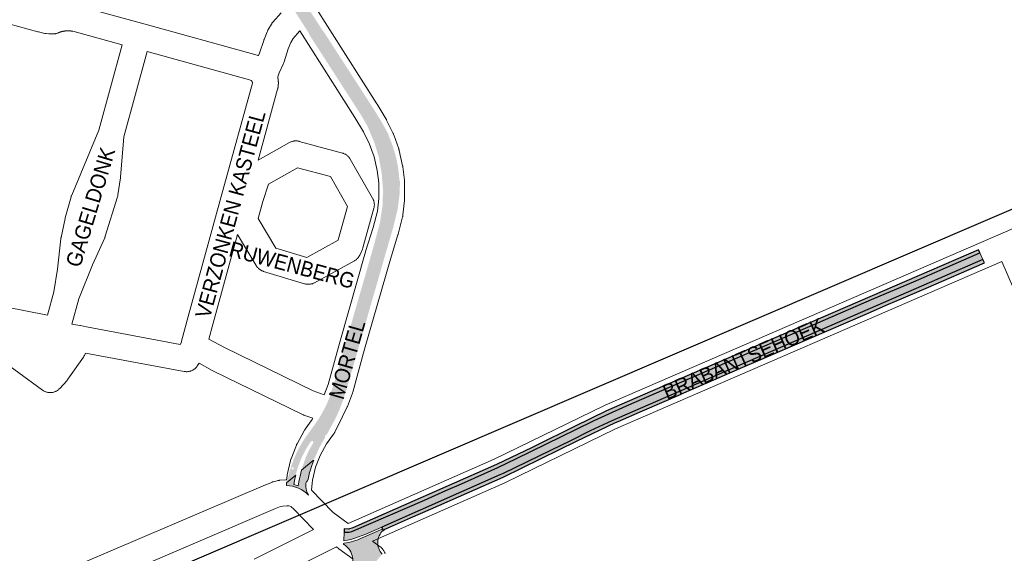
# Paper-space layout 'Layout1' of a CAD drawing. Header units: metres. Extents: x 123097 to 144122, y 392739 to 407589.
# Tile 497 of 510: x 139018 to 139513, y 402186 to 402455. Entities that reach past the tile are written whole.
import ezdxf
from ezdxf.enums import TextEntityAlignment as Align

# ---------------------------------------------------------------- set-up
doc = ezdxf.new("R2010")
doc.units = ezdxf.units.M
doc.header["$MEASUREMENT"] = 0
for name, color, linetype, lineweight in [('gs-anno-wegen algemeen tekst', 7, 'Continuous', 0), ('gs-knt-spoorlijn', 7, 'Continuous', 30), ('gs-knt-wegen algemeen', 7, 'Continuous', 0), ('ir-ARC-asfalt-hoofdwegen-te inspecteren', 5, 'Continuous', 0), ('ir-ARC-fietspaden naastliggend- te inspecteren', 1, 'Continuous', 0)]:
    doc.layers.add(name, color=color, linetype=linetype, lineweight=lineweight)
doc.styles.add('Style-Arial', font='arial.ttf')

psp = doc.layouts.get("Layout1")

# ---------------------------------------------------------------- hatches: boundary and pattern name
at = {"layer": 'ir-ARC-asfalt-hoofdwegen-te inspecteren', "linetype": 'Continuous', "lineweight": 13}
h = psp.add_hatch(color=5, dxfattribs=at)
h.paths.add_polyline_path([(139200.183, 402372.853, 0.2923704), (139200.161, 402373.121), (139199.825, 402377.318), (139198.356, 402385.522), (139196.187, 402392.624), (139192.881, 402400.581), (139189.896, 402405.93), (139187.363, 402409.869, 0.3714798), (139187.186, 402410.144), (139163.167, 402447.49), (139163.361, 402447.641), (139162.68, 402448.673), (139152.748, 402464.096), (139152.415, 402464.604), (139152.258, 402464.503), (139110.89, 402528.85, 0.5907761), (139110.66, 402529.223), (139106.473, 402537.255), (139102.868, 402545.636), (139099.884, 402554.14), (139097.559, 402562.921), (139096.175, 402569.777), (139094.915, 402578.632), (139094.388, 402588.169), (139094.705, 402597.668), (139095.419, 402606.955), (139095.621, 402608.15, 0.2452563), (139095.66, 402608.378), (139096.905, 402615.736), (139098.959, 402624.383), (139100.553, 402629.051, 0.3112435), (139100.645, 402629.32), (139102.185, 402633.831, 0.1939099), (139099.64, 402638.382), (139098.957, 402638.628), (139096.72, 402639.66), (139099.324, 402645.373), (139101.402, 402644.73), (139102.765, 402644.366, 0.3369308), (139107.026, 402646.431), (139107.74, 402647.453), (139108.622, 402648.228), (139112.003, 402654.283), (139115.912, 402660.299), (139120.286, 402666.356), (139125.012, 402672.121), (139129.926, 402677.483), (139134.703, 402682.109), (139136.105, 402683.401), (139138.521, 402685.858), (139139.497, 402687.036), (139143.591, 402690.845, 0.0202709), (139153.179, 402701.071), (139153.316, 402701.031), (139153.718, 402701.498, 0.010093), (139161.224, 402710.551), (139161.776, 402711.218), (139161.674, 402711.397, 0.0244106), (139170.628, 402723.527), (139170.74, 402723.608), (139170.88, 402723.572), (139173.169, 402726.992), (139176.986, 402732.87), (139178.708, 402735.605), (139178.492, 402735.782, 0.0179411), (139186.962, 402751.006), (139187.276, 402751.046), (139187.5, 402751.433, 0.0212062), (139192.849, 402762.531, 0.0500573), (139200.296, 402784.427), (139200.418, 402784.469), (139200.524, 402784.856, 0.0241345), (139202.924, 402796.501), (139202.993, 402796.897), (139202.788, 402796.946, 0.0789651), (139202.952, 402837.774, 0.028308), (139199.727, 402853.007, 0.1249649), (139199.695, 402853.126, 0.0279093), (139194.837, 402867.689, 0.2287331), (139194.757, 402867.891, 0.0221159), (139189.756, 402878.985, 0.1702225), (139189.681, 402879.132, 0.0059661), (139188.162, 402882.044, 0.0922213), (139157.516, 402919.986, 0.0651193), (139134.071, 402936.009), (139123.856, 402941.329), (139072.341, 402965.912), (139072.089, 402966.223), (139061.146, 402971.436), (139041.788, 402980.657, 0.3540182), (139035.158, 402978.992), (139034.9, 402978.401), (139034.681, 402977.901), (139033.707, 402976.093), (139028.792, 402978.414), (139029.469, 402979.965), (139029.655, 402980.358), (139029.81, 402980.764, 0.2742805), (139028.602, 402986.474), (139027.517, 402987.185), (139025.804, 402988.042), (139023.051, 402989.178), (139020.464, 402989.981), (139023.382, 402996.296), (139024.789, 402995.752), (139027.36, 402994.671), (139037.617, 402989.721), (139037.739, 402989.684), (139037.815, 402989.759), (139132.142, 402944.695, -0.0107832), (139143.497, 402938.754, -0.0340785), (139155.946, 402931.442, -0.0232819), (139167.996, 402922.626, -0.0337697), (139178.776, 402912.444, -0.0233775), (139188.52, 402900.923, -0.0302146), (139196.603, 402888.848, -0.0313399), (139203.616, 402875.013, -0.0358332), (139208.573, 402861.652, -0.0395855), (139212.282, 402846.702, -0.0296728), (139214.144, 402831.862, -0.0297061), (139214.321, 402816.682), (139213.972, 402812.094), (139213.679, 402809.173), (139213.255, 402806.107), (139212.473, 402801.341), (139211.959, 402798.133), (139211.666, 402796.656), (139210.789, 402792.952), (139209.815, 402789.14, -0.0211881), (139204.192, 402772.827), (139204.304, 402772.686, -0.0178461), (139197.726, 402756.982), (139196.65, 402754.683, -0.013141), (139190.693, 402742.897, -0.0360356), (139171.257, 402712.323), (139171.127, 402712.355), (139171.017, 402712.206, -0.0200126), (139160.116, 402698.591), (139159.887, 402698.321), (139159.969, 402698.227, -0.0229736), (139144.803, 402682.194), (139141.021, 402678.698), (139140.911, 402678.712), (139140.316, 402678.085), (139140.559, 402677.764), (139139.709, 402676.948), (139136.813, 402674.105), (139136.532, 402674.39), (139135.997, 402673.865), (139136.277, 402673.579), (139136.545, 402673.842, 0.0372595), (139125.122, 402660.326), (139125.122, 402660.325), (139124.799, 402660.56), (139124.358, 402659.954), (139124.682, 402659.719), (139124.902, 402660.022, 0.0369092), (139115.702, 402645.114), (139115.704, 402645.113), (139115.349, 402645.299), (139115.002, 402644.634), (139115.356, 402644.449), (139115.53, 402644.781), (139114.152, 402642.058, 0.0267266), (139109.4, 402630.897), (139108.654, 402628.565), (139108.273, 402628.687), (139108.045, 402627.973), (139108.423, 402627.852, 0.0338712), (139104.143, 402610.992), (139104.144, 402610.992), (139103.751, 402611.064), (139103.614, 402610.327), (139104.008, 402610.254), (139104.076, 402610.623, 0.0401212), (139102.383, 402593.218), (139101.985, 402593.227), (139101.969, 402592.477), (139102.369, 402592.468, 0.0362024), (139103.28, 402575.162), (139103.281, 402575.162), (139102.884, 402575.114), (139102.975, 402574.369), (139103.373, 402574.418), (139103.371, 402574.418, 0.0414535), (139106.858, 402557.43), (139106.859, 402557.43), (139106.475, 402557.318), (139106.685, 402556.598), (139107.069, 402556.71), (139106.964, 402557.07, 0.0332493), (139113.003, 402540.771), (139113.004, 402540.771), (139112.639, 402540.608), (139112.945, 402539.923), (139113.31, 402540.087), (139113.157, 402540.429), (139114.68, 402537.316), (139116.886, 402532.188), (139120.072, 402526.727), (139120.367, 402526.17), (139120.597, 402526.322), (139162.555, 402461.1), (139162.452, 402460.968), (139162.999, 402460.222), (139170.024, 402449.321), (139171.301, 402447.576), (139195.602, 402409.936), (139199.952, 402402.91), (139203.485, 402396.404), (139203.266, 402396.294), (139203.305, 402396.225, -0.0928612), (139208.725, 402373.676), (139208.726, 402373.529), (139208.984, 402373.563), (139208.89, 402367.324), (139207.837, 402359.247), (139205.881, 402351.026), (139202.327, 402338.763), (139182.272, 402269.093), (139180.45, 402263.236), (139178.758, 402258.787), (139177.698, 402256.35), (139176.585, 402253.954), (139174.332, 402249.741), (139172.361, 402246.146), (139171.942, 402245.454), (139171.6, 402245.661), (139171.212, 402245.019), (139171.554, 402244.812), (139171.748, 402245.133), (139168.456, 402239.219), (139165.856, 402233.468), (139165.492, 402233.632), (139165.183, 402232.949), (139165.45, 402232.829), (139159.55, 402227.915, -0.0231958), (139161.701, 402234.359, -0.038131), (139164.285, 402239.757), (139165.325, 402241.471, 0.2055184), (139165.438, 402242.219), (139165.254, 402242.641), (139164.748, 402242.639, 0.1940099), (139164.103, 402242.235), (139163, 402240.564, 0.031909), (139160.01, 402235.078, 0.0532273), (139156.607, 402225.464), (139152.027, 402221.65), (139152.082, 402222.775), (139152.19, 402222.867), (139152.27, 402222.991), (139152.739, 402224.147), (139152.769, 402224.14), (139152.892, 402224.655), (139152.911, 402224.728, -0.1075421), (139163.198, 402246.751), (139165.453, 402249.873), (139165.456, 402249.87), (139165.896, 402250.478), (139165.892, 402250.481), (139166.575, 402251.426, 0.0627139), (139174.088, 402265.736), (139173.78, 402265.799), (139175.17, 402269.573), (139175.724, 402271.338), (139175.733, 402271.335), (139175.836, 402271.696), (139176.176, 402272.89), (139176.256, 402272.868), (139195.763, 402340.521), (139198.984, 402352.523), (139200.263, 402361.206), (139200.491, 402369.004)])
h.paths.add_polyline_path([(139178.634, 402907.094), (139178.144, 402907.662), (139178.448, 402907.923), (139178.937, 402907.355)], flags=16)
h.paths.add_polyline_path([(139206.61, 402855.201), (139206.424, 402855.927), (139206.811, 402856.027), (139206.998, 402855.3)], flags=16)
h.paths.add_polyline_path([(139210.193, 402835.083), (139210.111, 402835.829), (139210.509, 402835.872), (139210.59, 402835.127)], flags=16)
h.paths.add_polyline_path([(139154.647, 402228.37), (139154.647, 402229.37), (139155.647, 402229.37), (139155.647, 402228.37)], flags=16)
h.paths.add_polyline_path([(139101.974, 402640.607), (139101.974, 402641.607), (139102.974, 402641.607), (139102.974, 402640.607)], flags=16)
h.paths.add_polyline_path([(139174.045, 402911.906, 0.9671782), (139172.604, 402910.482), (139175.274, 402907.477, -0.0364506), (139187.258, 402891.038, -0.0727411), (139203.14, 402854.878, -0.0702365), (139208.223, 402816.018), (139208.067, 402810.835, 0.9315424), (139210.055, 402810.751), (139210.447, 402815.977), (139210.44, 402815.677), (139210.84, 402815.667), (139210.858, 402816.417), (139210.458, 402816.427), (139210.52, 402818.961), (139210.562, 402822.121), (139210.561, 402825.885), (139210.484, 402829.874), (139210.406, 402831.833), (139210.297, 402833.707), (139210.152, 402835.446), (139209.788, 402838.78), (139209.376, 402841.886), (139208.901, 402844.858), (139208.347, 402847.792), (139207.698, 402850.782), (139206.938, 402853.924), (139206.512, 402855.581), (139205.676, 402858.661), (139204.832, 402861.521), (139203.948, 402864.246), (139202.992, 402866.921), (139201.93, 402869.631), (139200.731, 402872.462), (139200.099, 402873.885), (139200.218, 402873.631), (139200.58, 402873.8), (139200.262, 402874.479), (139199.9, 402874.309), (139198.575, 402877.136), (139197.092, 402880.066), (139195.588, 402882.842), (139194.035, 402885.562), (139189.937, 402892.44), (139190.279, 402892.644), (139189.895, 402893.288), (139189.551, 402893.083), (139189.668, 402892.887), (139188.937, 402894.064), (139188.153, 402895.239), (139187.366, 402896.344), (139185.713, 402898.515), (139183.264, 402901.622), (139180.859, 402904.507), (139178.384, 402907.383)], flags=16)
psp.add_hatch(color=5, dxfattribs=at).paths.add_polyline_path([(139502.015, 402333.927), (139500.492, 402337.372), (139467.116, 402322.662), (139447.217, 402314.262), (139397.506, 402292.781), (139391.193, 402289.957), (139322.953, 402260.326), (139314.008, 402256.259), (139306.63, 402252.982), (139297.48, 402248.374), (139267.628, 402233.762), (139258.222, 402229.308), (139239.904, 402221.036), (139231.994, 402217.727), (139221.41, 402212.946), (139184.868, 402197.136), (139183.399, 402196.813), (139180.915, 402196.813), (139180.744, 402192.347), (139182.653, 402192.692), (139184.302, 402193.116), (139185.857, 402193.658), (139188.129, 402194.412), (139191.836, 402195.732), (139199.84, 402199.269), (139259.287, 402225.544), (139260.891, 402226.303), (139284.725, 402237.785), (139294.667, 402242.787), (139304.68, 402247.796), (139315.459, 402252.805)], flags=0)
psp.add_hatch(color=5, dxfattribs=at).paths.add_polyline_path([(139156.192, 402223.552), (139155.637, 402220.734), (139157.805, 402220.091), (139158.154, 402222.079, -0.020489), (139159.55, 402227.915), (139165.45, 402232.829), (139165.548, 402232.784), (139165.639, 402232.986), (139165.656, 402233), (139164.667, 402230.291), (139163.795, 402227.697), (139163.547, 402226.807), (139162.787, 402223.511), (139162.423, 402222.308), (139162.373, 402222.261), (139162.291, 402222.269), (139162.093, 402222.372), (139161.956, 402222.474, 0.1490226), (139162.263, 402217.059, 0.0516258), (139163.106, 402215.34, 0.2059307), (139151.958, 402220.238), (139152.027, 402221.65), (139156.607, 402225.464, 0.0101828)])
at = {"layer": 'ir-ARC-asfalt-hoofdwegen-te inspecteren', "linetype": 'Continuous', "lineweight": 13, "extrusion": (0, 0, -1)}
psp.add_hatch(color=5, dxfattribs=at).paths.add_polyline_path([(-139181.092, 401986.785), (-139172.925, 401984.847, -0.0772897), (-139175.198, 401998.224, -0.0095183), (-139175.152, 401999.532), (-139175.151, 401999.532), (-139175.55, 401999.556), (-139175.506, 402000.304), (-139175.107, 402000.281), (-139175.123, 402000, -0.0613888), (-139173.561, 402008.08), (-139171.468, 402013.62), (-139171.102, 402014.59), (-139167.362, 402024.489), (-139165.127, 402030.408), (-139162.025, 402038.618), (-139162.394, 402038.757), (-139162.129, 402039.459), (-139161.76, 402039.32), (-139156.306, 402053.76), (-139155.452, 402056.022), (-139155.819, 402056.16), (-139155.554, 402056.862), (-139155.187, 402056.723), (-139147.802, 402076.272), (-139148.176, 402076.413), (-139147.911, 402077.115), (-139147.537, 402076.974), (-139139.722, 402097.661), (-139137.44, 402103.703, 0.0626875), (-139135.365, 402112.269), (-139135.234, 402113.736), (-139135.627, 402113.758), (-139135.587, 402114.506), (-139135.195, 402114.485), (-139135.151, 402115.48, 0.0478226), (-139135.551, 402120.5, 0.0838535), (-139139.164, 402131.286), (-139139.511, 402131.094), (-139139.875, 402131.75), (-139139.525, 402131.944), (-139139.289, 402131.518, 0.11126), (-139149.187, 402142.807), (-139154.343, 402147.231), (-139154.604, 402146.928), (-139155.172, 402147.418), (-139154.912, 402147.719), (-139155.321, 402148.07), (-139163.681, 402155.68), (-139169.371, 402161.24), (-139170.43, 402162.372), (-139170.721, 402162.1), (-139171.233, 402162.648), (-139170.941, 402162.921), (-139176.881, 402169.27), (-139181.266, 402174.437), (-139181.569, 402174.179), (-139182.055, 402174.751), (-139181.75, 402175.01), (-139183.051, 402176.54, -0.4582262), (-139180.933, 402190.498), (-139180.677, 402190.613), (-139180.694, 402191.055), (-139181.048, 402191.243, -0.0754316), (-139189.967, 402193.909), (-139197.334, 402197.139), (-139200.215, 402198.421), (-139200.547, 402197.669, -0.4142374), (-139200.041, 402185.686), (-139188.909, 402172.559), (-139186.557, 402169.76), (-139183.011, 402165.52), (-139182.139, 402164.561), (-139178.561, 402160.63), (-139172.515, 402154.411), (-139170.521, 402152.36), (-139162.402, 402144.953), (-139159.184, 402142.189), (-139158.924, 402142.493), (-139158.355, 402142.004), (-139158.615, 402141.701), (-139158.9, 402141.945), (-139153.232, 402137.004), (-139150.649, 402134.673), (-139149.583, 402133.654, -0.0677397), (-139145.437, 402128.124), (-139145.438, 402128.123), (-139145.087, 402128.315), (-139144.727, 402127.657), (-139145.078, 402127.465), (-139145.185, 402127.661, -0.124237), (-139142.2, 402115.48, -0.0248087), (-139142.344, 402112.942), (-139142.34, 402112.973), (-139141.943, 402112.925), (-139142.031, 402112.181), (-139142.428, 402112.228), (-139142.417, 402112.323, -0.0570506), (-139143.828, 402106.666), (-139148.877, 402093.307), (-139149.99, 402090.363), (-139154.559, 402078.274), (-139165.737, 402048.698), (-139170.999, 402034.776), (-139175.349, 402023.265), (-139177.517, 402017.53), (-139180.151, 402010.56), (-139180.762, 402008.568), (-139181.275, 402006.548, 0.0388004), (-139182.243, 402000, 0.0218514), (-139182.338, 401996.272), (-139182.339, 401996.272), (-139181.939, 401996.283), (-139181.919, 401995.533), (-139182.319, 401995.522), (-139182.318, 401995.522, 0.0518096)])
at = {"layer": 'ir-ARC-fietspaden naastliggend- te inspecteren', "linetype": 'Continuous', "lineweight": 30}
for points in [[(139180.915, 402196.813), (139183.399, 402196.813), (139184.868, 402197.136), (139221.41, 402212.946), (139231.994, 402217.727), (139239.904, 402221.036), (139258.222, 402229.308), (139267.628, 402233.762), (139297.48, 402248.374), (139306.63, 402252.982), (139314.008, 402256.259), (139322.953, 402260.326), (139391.193, 402289.957), (139397.506, 402292.781), (139447.217, 402314.262), (139467.116, 402322.662), (139500.492, 402337.372), (139499.843, 402338.841), (139330.889, 402265.65), (139312.841, 402257.83), (139296.675, 402250), (139277.191, 402240.2), (139275.532, 402239.402), (139257.581, 402230.76), (139185.289, 402198.96), (139183.176, 402198.345), (139180.979, 402198.46)], [(139502.015, 402333.927), (139315.459, 402252.805), (139304.68, 402247.796), (139294.667, 402242.787), (139284.725, 402237.785), (139260.891, 402226.303), (139259.287, 402225.544), (139199.84, 402199.269), (139200.547, 402197.669), (139201.401, 402198.241), (139202.321, 402198.7), (139214.338, 402203.981), (139224.289, 402208.354), (139260.887, 402224.453), (139280.061, 402233.76), (139297.688, 402242.624), (139317.424, 402251.876), (139318.686, 402252.457), (139330.911, 402257.812), (139350.272, 402266.244), (139350.468, 402266.329), (139362.924, 402271.733), (139366.782, 402273.397), (139381.389, 402279.724), (139389.197, 402283.105), (139414.924, 402294.247), (139442.752, 402306.298), (139454.601, 402311.429), (139460.966, 402314.185), (139473.496, 402319.611), (139502.744, 402332.277)]]:
    psp.add_hatch(color=1, dxfattribs=at).paths.add_polyline_path(points, flags=0)

# ---------------------------------------------------------------- linework, layer by layer
at = {"layer": 'gs-knt-spoorlijn', "color": 7, "linetype": 'Continuous', "flags": 128}
psp.add_lwpolyline([(138888.983, 402089.503), (139069.271, 402167.066), (139743.329, 402456.65)], dxfattribs=at)
at = {"layer": 'gs-knt-wegen algemeen', "color": 7, "linetype": 'Continuous', "flags": 128}
for points in [[(139182.975, 402201.181), (139256.376, 402233.454), (139311.799, 402260.569), (139312.072, 402260.695), (139512.258, 402347.412), (139760.362, 402454.902), (139760.369, 402454.905), (139947.005, 402535.506), (139947.195, 402535.584), (139967.911, 402543.763), (139968.098, 402543.834), (139968.288, 402543.898), (139996.934, 402553.22), (140008.261, 402557.366), (140021.642, 402563.747)], [(139047.804, 402461.353), (139079.074, 402452.873), (139079.081, 402452.871), (139079.111, 402452.863), (139137.26, 402436.724), (139137.532, 402436.642), (139137.8, 402436.548), (139137.925, 402436.498), (139138.46, 402437.666), (139140.532, 402444.184), (139140.613, 402444.423), (139140.703, 402444.659), (139142.261, 402448.497), (139142.379, 402448.772), (139142.511, 402449.041), (139142.654, 402449.303), (139144.385, 402452.304), (139144.527, 402452.538), (139144.679, 402452.766), (139144.84, 402452.987), (139145.01, 402453.202), (139145.189, 402453.409), (139149.319, 402457.99)], [(139165.94, 402461.871), (139197.441, 402412.334), (139197.557, 402412.146), (139202.049, 402404.522), (139202.164, 402404.318), (139202.272, 402404.11), (139205.603, 402397.393), (139205.712, 402397.163), (139205.812, 402396.928), (139205.902, 402396.689), (139208.425, 402389.62), (139208.514, 402389.355), (139208.591, 402389.085), (139208.656, 402388.813), (139210.322, 402381.138), (139210.376, 402380.858), (139210.418, 402380.576), (139211.276, 402373.81), (139211.305, 402373.538), (139211.322, 402373.265), (139211.328, 402372.991), (139211.328, 402364.356), (139211.324, 402364.132), (139211.313, 402363.909), (139211.293, 402363.687), (139210.536, 402356.365), (139210.507, 402356.123), (139210.468, 402355.882), (139210.42, 402355.643), (139210.364, 402355.405), (139208.092, 402346.619), (139208.049, 402346.461), (139208.001, 402346.303), (139204.203, 402334.176), (139191.264, 402288.84), (139185.316, 402267.256), (139185.226, 402266.959), (139185.122, 402266.666), (139182.599, 402260.052), (139182.493, 402259.79), (139182.376, 402259.534), (139180.188, 402255.017), (139180.169, 402254.978), (139176.3, 402247.124), (139176.164, 402246.863), (139176.016, 402246.608), (139175.857, 402246.361), (139175.687, 402246.121), (139172.026, 402241.189), (139168.905, 402235.434), (139166.559, 402229.458), (139165.12, 402223.023), (139164.479, 402218.019)], [(139069.369, 402442.015), (139044.578, 402448.738), (139044.462, 402448.761), (139044.346, 402448.782), (139044.23, 402448.803), (139044.114, 402448.823), (139043.997, 402448.841), (139043.881, 402448.859), (139043.764, 402448.875), (139043.647, 402448.89), (139043.53, 402448.904), (139043.413, 402448.917), (139043.296, 402448.929), (139043.179, 402448.94), (139043.061, 402448.949), (139042.944, 402448.958), (139042.826, 402448.965), (139042.708, 402448.971), (139042.59, 402448.976), (139042.473, 402448.98), (139042.354, 402448.983), (139042.237, 402448.985), (139042.119, 402448.986), (139042.001, 402448.985), (139041.883, 402448.984), (139041.765, 402448.981), (139041.647, 402448.977), (139041.53, 402448.972), (139041.412, 402448.966), (139041.294, 402448.959), (139041.176, 402448.95), (139041.059, 402448.941), (139040.942, 402448.93), (139040.825, 402448.919), (139040.707, 402448.906), (139040.59, 402448.892), (139040.473, 402448.877), (139040.357, 402448.861), (139040.24, 402448.844), (139040.124, 402448.825), (139040.007, 402448.806), (139039.891, 402448.785), (139039.775, 402448.764), (139039.66, 402448.741), (139039.544, 402448.717), (139039.429, 402448.692), (139039.314, 402448.666), (139039.199, 402448.639), (139039.084, 402448.611), (139038.971, 402448.582), (139038.856, 402448.551), (139038.743, 402448.52), (139038.63, 402448.487), (139038.517, 402448.454), (139038.404, 402448.419), (139038.292, 402448.383), (139038.18, 402448.346), (139038.068, 402448.308), (139037.957, 402448.269), (139037.846, 402448.229), (139037.735, 402448.188), (139037.625, 402448.146), (139037.515, 402448.103), (139037.406, 402448.059), (139037.297, 402448.014), (139037.189, 402447.967), (139036.921, 402447.858), (139036.651, 402447.763), (139036.648, 402447.762), (139036.643, 402447.761), (139036.37, 402447.677), (139036.089, 402447.604), (139035.806, 402447.544), (139035.52, 402447.497), (139035.232, 402447.463), (139034.942, 402447.442), (139034.653, 402447.433), (139033.257, 402447.423), (139032.991, 402447.427), (139032.727, 402447.441), (139032.463, 402447.466), (139031.113, 402447.622), (139030.9, 402447.65), (139030.689, 402447.685), (139030.478, 402447.727), (139027.361, 402448.404), (139027.191, 402448.444), (139027.023, 402448.487), (139007.451, 402453.851)], [(139158.737, 402448.934), (139158.573, 402448.811), (139155.319, 402445.201), (139154.156, 402443.186), (139152.864, 402439.999), (139150.748, 402433.344), (139150.663, 402433.094), (139150.568, 402432.847), (139150.463, 402432.605), (139148.264, 402427.805), (139147.552, 402425.852), (139147.573, 402425.757), (139147.593, 402425.659), (139147.613, 402425.561), (139147.632, 402425.463), (139147.651, 402425.365), (139147.668, 402425.267), (139147.685, 402425.168), (139147.702, 402425.07), (139147.717, 402424.971), (139147.732, 402424.873), (139147.747, 402424.774), (139147.76, 402424.675), (139147.773, 402424.576), (139147.786, 402424.477), (139147.797, 402424.378), (139147.808, 402424.279), (139147.818, 402424.179), (139147.828, 402424.08), (139147.837, 402423.98), (139147.845, 402423.881), (139147.852, 402423.781), (139147.859, 402423.682), (139147.865, 402423.582), (139147.871, 402423.482), (139147.876, 402423.382), (139147.88, 402423.283), (139147.883, 402423.183), (139147.886, 402423.083), (139147.888, 402422.983), (139147.889, 402422.884), (139147.89, 402422.784), (139147.89, 402422.684), (139147.889, 402422.584), (139147.887, 402422.484), (139147.885, 402422.384), (139147.882, 402422.285), (139147.879, 402422.185), (139147.875, 402422.085), (139147.87, 402421.985), (139147.864, 402421.886), (139147.858, 402421.786), (139147.851, 402421.687), (139147.843, 402421.587), (139147.835, 402421.488), (139147.826, 402421.388), (139147.816, 402421.289), (139147.806, 402421.189), (139147.795, 402421.09), (139147.783, 402420.991), (139147.771, 402420.892), (139147.758, 402420.793), (139147.744, 402420.694), (139147.729, 402420.595), (139147.714, 402420.497), (139147.698, 402420.398), (139147.682, 402420.3), (139147.665, 402420.201), (139147.647, 402420.103), (139147.59, 402419.83), (139147.522, 402419.559), (139137.675, 402383.865)], [(139170.909, 402265.937), (139172.847, 402271.016), (139178.72, 402292.328), (139178.736, 402292.385), (139191.706, 402337.829), (139191.754, 402337.988), (139195.527, 402350.038), (139197.636, 402358.191), (139198.308, 402364.692), (139198.308, 402372.58), (139197.538, 402378.655), (139196.021, 402385.64), (139193.769, 402391.952), (139190.712, 402398.114), (139186.395, 402405.441), (139158.737, 402448.934)], [(139031.893, 402306.006), (139035.102, 402317.651), (139036.882, 402329.025), (139038.547, 402344.373), (139038.576, 402344.601), (139038.612, 402344.827), (139038.657, 402345.051), (139040.713, 402354.527), (139040.755, 402354.706), (139040.802, 402354.885), (139043.746, 402365.506), (139043.822, 402365.763), (139043.91, 402366.016), (139044.007, 402366.265), (139057.584, 402398.935), (139069.369, 402442.015)], [(139081.925, 402438.57), (139070.192, 402395.681), (139068.518, 402375.414), (139068.5, 402375.228), (139068.476, 402375.042), (139067.282, 402366.561), (139067.241, 402366.304), (139067.189, 402366.049), (139067.127, 402365.796), (139067.055, 402365.545), (139060.889, 402345.611), (139060.807, 402345.362), (139060.714, 402345.116), (139060.611, 402344.874), (139054.497, 402331.225), (139047.654, 402314.194)], [(139099.128, 402292.299), (139099.279, 402292.869), (139102.579, 402305.258), (139102.592, 402305.304), (139119.953, 402368.584), (139119.955, 402368.592), (139134.866, 402422.643), (139134.868, 402422.676), (139134.869, 402422.709), (139134.87, 402422.743), (139134.869, 402422.776), (139134.868, 402422.809), (139134.866, 402422.843), (139134.864, 402422.876), (139134.86, 402422.909), (139134.856, 402422.942), (139134.851, 402422.975), (139134.846, 402423.008), (139134.839, 402423.041), (139134.832, 402423.074), (139134.824, 402423.106), (139134.815, 402423.138), (139134.806, 402423.17), (139134.796, 402423.202), (139134.785, 402423.234), (139134.774, 402423.265), (139134.761, 402423.296), (139134.749, 402423.327), (139134.735, 402423.358), (139134.721, 402423.388), (139134.706, 402423.418), (139134.69, 402423.447), (139134.673, 402423.476), (139134.656, 402423.505), (139134.639, 402423.533), (139134.62, 402423.561), (139134.601, 402423.589), (139134.582, 402423.616), (139134.562, 402423.641), (139134.141, 402423.964), (139133.367, 402424.292), (139081.925, 402438.57)], [(139137.675, 402383.865), (139153.508, 402392.783), (139153.788, 402392.932), (139154.075, 402393.067), (139154.368, 402393.188), (139154.666, 402393.294), (139154.97, 402393.386), (139155.277, 402393.463), (139155.588, 402393.525), (139155.902, 402393.572), (139156.217, 402393.603), (139156.534, 402393.619), (139156.851, 402393.619), (139157.168, 402393.604), (139157.483, 402393.574), (139157.797, 402393.528), (139158.108, 402393.468), (139158.416, 402393.392), (139180.106, 402387.477), (139180.412, 402387.385), (139180.713, 402387.279), (139181.009, 402387.157), (139181.298, 402387.022), (139181.58, 402386.872), (139181.855, 402386.709), (139182.121, 402386.533), (139182.379, 402386.343), (139182.626, 402386.142), (139182.864, 402385.928), (139183.091, 402385.703), (139183.306, 402385.467), (139183.51, 402385.221), (139183.701, 402384.965), (139183.879, 402384.7), (139184.045, 402384.427)], [(139184.045, 402384.427), (139195.279, 402364.775), (139195.423, 402364.509), (139195.554, 402364.237), (139195.673, 402363.958), (139195.778, 402363.675), (139195.871, 402363.387), (139195.95, 402363.095), (139196.015, 402362.8), (139196.066, 402362.502), (139196.104, 402362.202), (139196.127, 402361.9), (139196.137, 402361.598), (139196.132, 402361.296), (139196.114, 402360.994), (139196.081, 402360.693), (139196.035, 402360.395), (139195.974, 402360.098), (139195.9, 402359.805), (139190.379, 402339.886), (139190.298, 402339.617), (139190.206, 402339.351), (139190.102, 402339.089), (139188.996, 402336.474), (139188.868, 402336.191), (139188.727, 402335.915), (139188.573, 402335.646), (139188.407, 402335.384), (139188.228, 402335.131), (139188.037, 402334.886), (139187.835, 402334.651), (139187.622, 402334.426), (139187.399, 402334.211), (139187.165, 402334.007), (139186.922, 402333.814), (139186.67, 402333.633), (139186.41, 402333.464), (139186.142, 402333.308), (139166.122, 402322.276), (139165.851, 402322.135), (139165.574, 402322.007), (139165.291, 402321.892), (139165.003, 402321.79), (139164.711, 402321.702), (139164.415, 402321.628), (139164.115, 402321.568), (139163.813, 402321.522), (139163.51, 402321.49), (139163.205, 402321.472), (139162.9, 402321.469), (139162.594, 402321.479), (139162.29, 402321.505), (139161.987, 402321.544), (139161.687, 402321.598), (139161.389, 402321.665), (139161.095, 402321.747), (139140.478, 402327.985), (139140.193, 402328.079), (139139.912, 402328.186), (139139.636, 402328.305), (139139.366, 402328.437), (139139.102, 402328.582), (139138.846, 402328.739), (139138.596, 402328.907), (139138.355, 402329.087), (139138.123, 402329.277), (139137.899, 402329.478), (139137.685, 402329.69), (139137.481, 402329.91), (139137.288, 402330.14), (139137.105, 402330.379), (139136.933, 402330.626), (139136.773, 402330.881), (139127.414, 402346.57)], [(139157.569, 402380.127), (139142.894, 402371.861), (139140.09, 402363.064), (139137.754, 402354.651), (139146.663, 402339.717), (139162.24, 402335.003), (139177.883, 402343.623), (139177.945, 402343.771), (139182.629, 402360.668), (139174.079, 402375.625), (139157.569, 402380.127)], [(139127.414, 402346.57), (139115.154, 402301.883), (139113.024, 402293.887), (139120.781, 402289.658), (139165.41, 402267.849), (139170.909, 402265.937)], [(139511.459, 402332.876), (139317.386, 402248.807), (139261.979, 402221.7), (139261.738, 402221.589), (139195.138, 402192.306)], [(139573.42, 402189.76), (139511.459, 402332.876)], [(138968.308, 402318.352), (138985.864, 402314.953), (139000.169, 402312.193), (139031.893, 402306.006)], [(139047.654, 402314.194), (139044.131, 402301.405)], [(139044.131, 402301.405), (139048.122, 402300.751), (139048.143, 402300.748), (139048.266, 402300.726), (139048.436, 402300.692), (139048.457, 402300.688), (139051.388, 402300.048), (139098.513, 402291.25), (139099.126, 402292.295)], [(139099.126, 402292.295), (139099.128, 402292.299)], [(139099.126, 402292.295), (139099.128, 402292.299)], [(139108.007, 402281.793), (139107.303, 402280.638), (139107.133, 402280.373), (139106.95, 402280.117), (139106.756, 402279.87), (139106.549, 402279.633), (139106.331, 402279.406), (139106.103, 402279.189), (139105.864, 402278.984), (139105.616, 402278.791), (139105.358, 402278.61), (139105.092, 402278.442), (139104.819, 402278.286), (139104.538, 402278.145), (139104.251, 402278.016), (139103.958, 402277.902), (139103.659, 402277.802), (139103.356, 402277.717), (139103.05, 402277.647), (139102.74, 402277.591), (139102.428, 402277.55), (139102.114, 402277.525), (139101.8, 402277.514), (139101.485, 402277.519), (139101.171, 402277.539), (139100.859, 402277.574), (139100.548, 402277.625), (139050.95, 402286.885), (139050.379, 402285.702), (139050.264, 402285.475), (139050.14, 402285.252), (139050.007, 402285.035), (139049.866, 402284.822), (139042.142, 402273.679), (139041.967, 402273.438), (139041.781, 402273.206), (139041.584, 402272.982), (139038.003, 402269.087), (139037.784, 402268.859), (139037.553, 402268.643), (139037.312, 402268.437), (139037.062, 402268.244), (139036.802, 402268.063), (139036.534, 402267.895), (139036.258, 402267.74), (139035.975, 402267.599), (139035.685, 402267.472), (139035.39, 402267.358), (139035.089, 402267.26), (139034.784, 402267.176), (139034.475, 402267.107), (139034.164, 402267.053), (139033.85, 402267.014), (139033.534, 402266.991), (139033.218, 402266.983), (139032.902, 402266.99), (139032.586, 402267.013), (139032.272, 402267.051), (139031.96, 402267.104), (139031.651, 402267.173), (139031.346, 402267.256), (139031.045, 402267.354), (139030.749, 402267.466), (139030.459, 402267.593), (139030.176, 402267.734), (139029.9, 402267.888), (139029.631, 402268.056), (139029.371, 402268.236), (139000.424, 402289.379)], [(139165.235, 402254.126), (139160.764, 402255.68), (139160.521, 402255.771), (139160.281, 402255.871), (139160.045, 402255.98), (139114.934, 402278.024), (139114.676, 402278.157), (139108.007, 402281.793)], [(139152.01, 402223.146), (139152.243, 402224.972), (139152.289, 402225.272), (139152.348, 402225.569), (139153.963, 402232.79), (139154.022, 402233.033), (139154.091, 402233.274), (139154.169, 402233.512), (139154.256, 402233.747), (139156.931, 402240.563), (139157.034, 402240.81), (139157.146, 402241.052), (139157.268, 402241.289), (139160.802, 402247.803), (139160.954, 402248.069), (139161.12, 402248.328), (139161.297, 402248.579), (139164.881, 402253.407), (139165.235, 402254.126)], [(139032.36, 402173.906), (139141.408, 402220.613), (139141.542, 402220.669), (139144.483, 402221.852), (139144.729, 402221.945), (139144.979, 402222.029), (139145.233, 402222.102), (139147.368, 402222.672), (139147.65, 402222.74), (139147.936, 402222.796), (139148.223, 402222.84), (139148.512, 402222.87), (139151.642, 402223.128), (139151.89, 402223.144), (139152.01, 402223.146)], [(139164.479, 402218.019), (139164.544, 402217.959), (139164.667, 402217.841), (139164.787, 402217.72), (139169.764, 402212.571)], [(139160.403, 402203.523), (139155.543, 402208.549), (139154.403, 402209.612), (139154.338, 402209.658), (139153.135, 402210.046), (139152.215, 402210.111), (139150.163, 402209.942), (139148.974, 402209.624), (139146.468, 402208.616), (139034.002, 402160.445), (138925.067, 402113.671), (138925.054, 402113.665), (138881.831, 402095.222), (138881.576, 402095.12), (138881.316, 402095.028), (138844.51, 402082.881), (138834.273, 402078.97), (138825.41, 402075.024), (138825.359, 402074.962)], [(139169.764, 402212.571), (139169.767, 402212.568), (139169.769, 402212.565)], [(139169.764, 402212.571), (139169.767, 402212.568), (139169.769, 402212.565)], [(139169.769, 402212.565), (139175.506, 402206.631), (139182.975, 402201.181)], [(139135.69, 402183.256), (139165.57, 402198.177), (139160.408, 402203.517)], [(139160.408, 402203.517), (139160.405, 402203.52), (139160.403, 402203.523)], [(139160.408, 402203.517), (139160.405, 402203.52), (139160.403, 402203.523)], [(139185.487, 402183.231), (139178.328, 402188.455), (139177.075, 402189.37), (139141.661, 402171.685)], [(139195.138, 402192.306), (139199.079, 402189.431)], [(139199.079, 402189.431), (139199.328, 402189.24), (139199.567, 402189.037), (139199.797, 402188.822), (139200.016, 402188.597), (139200.224, 402188.362), (139200.42, 402188.117), (139200.604, 402187.862), (139200.776, 402187.599), (139200.935, 402187.328), (139201.08, 402187.05), (139201.212, 402186.765), (139201.33, 402186.474), (139201.434, 402186.178), (139201.524, 402185.877)]]:
    psp.add_lwpolyline(points, dxfattribs=at)
at = {"layer": 'ir-ARC-asfalt-hoofdwegen-te inspecteren', "color": 5, "linetype": 'Continuous', "lineweight": 13}
psp.add_lwpolyline([(139502.015, 402333.927), (139500.492, 402337.372), (139467.116, 402322.662), (139447.217, 402314.262), (139397.506, 402292.781), (139391.193, 402289.957), (139322.953, 402260.326), (139314.008, 402256.259), (139306.63, 402252.982), (139297.48, 402248.374), (139267.628, 402233.762), (139258.222, 402229.308), (139239.904, 402221.036), (139231.994, 402217.727), (139221.41, 402212.946), (139184.868, 402197.136), (139183.399, 402196.813), (139180.915, 402196.813), (139180.744, 402192.347), (139182.653, 402192.692), (139184.302, 402193.116), (139185.857, 402193.658), (139188.129, 402194.412), (139191.836, 402195.732), (139199.84, 402199.269), (139259.287, 402225.544), (139260.891, 402226.303), (139284.725, 402237.785), (139294.667, 402242.787), (139304.68, 402247.796), (139315.459, 402252.805)], close=True, dxfattribs=at)
psp.add_lwpolyline([(139156.192, 402223.552), (139155.637, 402220.734), (139157.805, 402220.091), (139158.154, 402222.079, -0.020489), (139159.55, 402227.915), (139165.45, 402232.829), (139165.548, 402232.784), (139165.639, 402232.986), (139165.656, 402233), (139164.667, 402230.291), (139163.795, 402227.697), (139163.547, 402226.807), (139162.787, 402223.511), (139162.423, 402222.308), (139162.373, 402222.261), (139162.291, 402222.269), (139162.093, 402222.372), (139161.956, 402222.474, 0.1490226), (139162.263, 402217.059, 0.0516258), (139163.106, 402215.34, 0.2059307), (139151.958, 402220.238), (139152.027, 402221.65), (139156.607, 402225.464, 0.0101828)], format="xyb", close=True, dxfattribs=at)
psp.add_lwpolyline([(139183.051, 402176.54, 0.4582262), (139180.933, 402190.498), (139180.677, 402190.613), (139180.694, 402191.055), (139181.048, 402191.243, 0.0754316), (139189.967, 402193.909), (139197.334, 402197.139), (139200.215, 402198.421), (139200.547, 402197.669, 0.4142374), (139200.041, 402185.686)], format="xyb", dxfattribs=at)
at = {"layer": 'ir-ARC-fietspaden naastliggend- te inspecteren', "color": 1, "linetype": 'Continuous', "lineweight": 30}
for points in [[(139180.915, 402196.813), (139183.399, 402196.813), (139184.868, 402197.136), (139221.41, 402212.946), (139231.994, 402217.727), (139239.904, 402221.036), (139258.222, 402229.308), (139267.628, 402233.762), (139297.48, 402248.374), (139306.63, 402252.982), (139314.008, 402256.259), (139322.953, 402260.326), (139391.193, 402289.957), (139397.506, 402292.781), (139447.217, 402314.262), (139467.116, 402322.662), (139500.492, 402337.372), (139499.843, 402338.841), (139330.889, 402265.65), (139312.841, 402257.83), (139296.675, 402250), (139277.191, 402240.2), (139275.532, 402239.402), (139257.581, 402230.76), (139185.289, 402198.96), (139183.176, 402198.345), (139180.979, 402198.46)], [(139502.015, 402333.927), (139315.459, 402252.805), (139304.68, 402247.796), (139294.667, 402242.787), (139284.725, 402237.785), (139260.891, 402226.303), (139259.287, 402225.544), (139199.84, 402199.269), (139200.547, 402197.669), (139201.401, 402198.241), (139202.321, 402198.7), (139214.338, 402203.981), (139224.289, 402208.354), (139260.887, 402224.453), (139280.061, 402233.76), (139297.688, 402242.624), (139317.424, 402251.876), (139318.686, 402252.457), (139330.911, 402257.812), (139350.272, 402266.244), (139350.468, 402266.329), (139362.924, 402271.733), (139366.782, 402273.397), (139381.389, 402279.724), (139389.197, 402283.105), (139414.924, 402294.247), (139442.752, 402306.298), (139454.601, 402311.429), (139460.966, 402314.185), (139473.496, 402319.611), (139502.744, 402332.277)]]:
    psp.add_lwpolyline(points, close=True, dxfattribs=at)

# ---------------------------------------------------------------- texts
at = {"layer": 'gs-anno-wegen algemeen tekst', "color": 7, "style": 'Style-Arial', "width": 0.909091}
for s, rotation, p in [('VERZONKEN KASTEEL', 74.83913, (139123.776, 402356.762)), ('GAGELDONK', 73.34323, (139053.45, 402360.287)), ('RUWENBERG', 345.04144, (139154.75, 402331.172)), ('BRABANTSEHOEK', 23.4273, (139381.643, 402283.991)), ('MORTEL', 74.0263, (139182.44, 402283.643))]:
    psp.add_text(s, height=7.7, rotation=rotation, dxfattribs=at).set_placement(p, align=Align.MIDDLE_CENTER)

doc.saveas('drawing.dxf')
